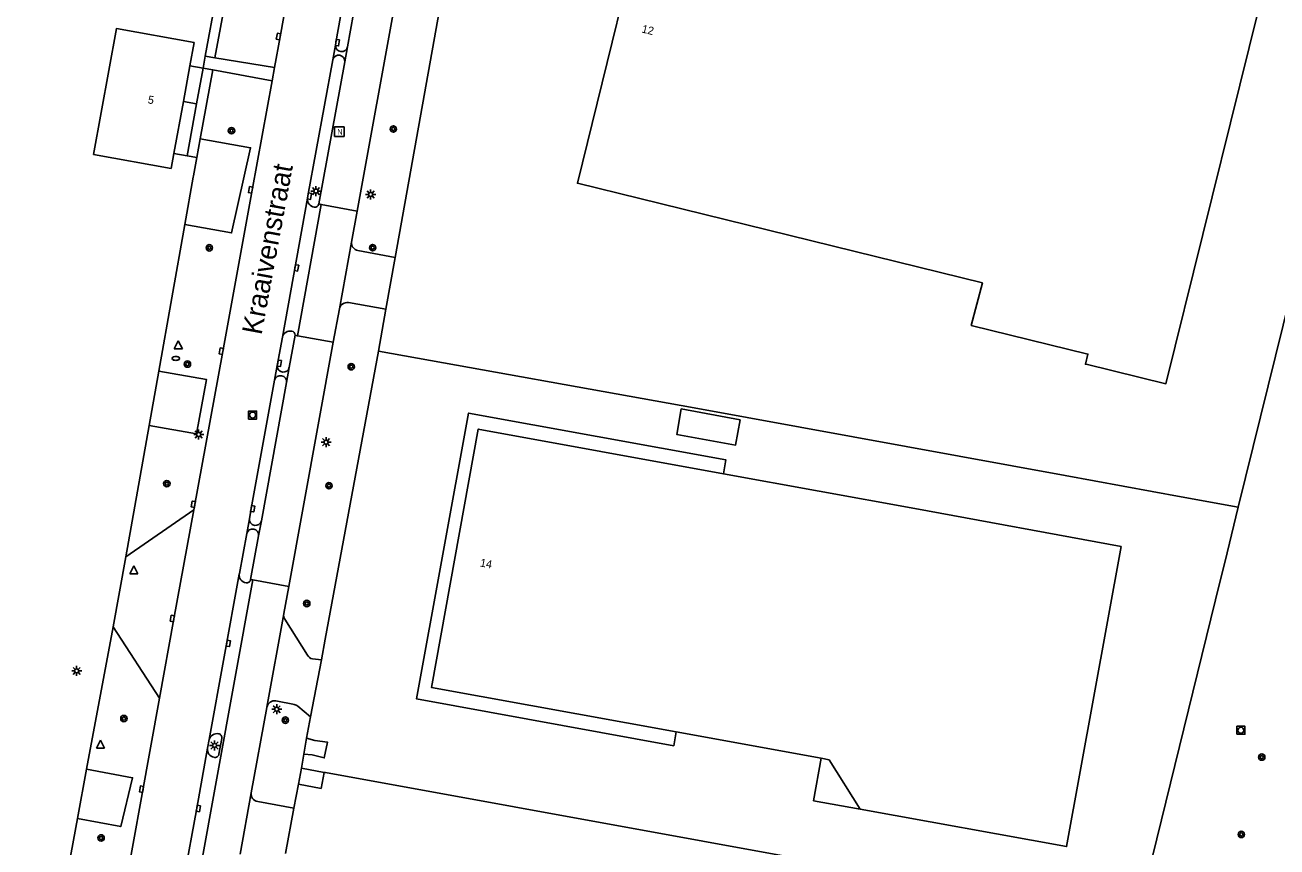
# Model space of a CAD drawing. Extents: x 130998 to 133001, y 398999 to 403002.
# Drawn here: x 132732.3 to 132888.7, y 399745.7 to 399848.4 of the extents above; entities that cross this region are included whole.
import ezdxf

# ---------------------------------------------------------------- set-up
doc = ezdxf.new("R2010")
doc.units = 0
for name, color, linetype in [('gg-afsc-hekwerk', 7, 'Continuous'), ('gg-afsc-muur', 7, 'Continuous'), ('gg-anno-huisnummerreeks BGT', 7, 'Continuous'), ('gg-anno-openbare ruimte label', 7, 'Continuous'), ('gg-bbg-bijgebouw', 7, 'Continuous'), ('gg-bbg-gedigitaliseerde bijgebouw', 7, 'Continuous'), ('gg-bbg-hoofdgebouw', 7, 'Continuous'), ('gg-bbg-lage trafo', 7, 'Continuous'), ('gg-bbg-luifel en loopbrug', 7, 'Continuous'), ('gg-knt-verharding', 7, 'Continuous'), ('gt-grn-groengrens', 7, 'Continuous'), ('gt-grn-weggrens', 7, 'Continuous'), ('gt-symb-boom', 7, 'Continuous'), ('gt-symb-brandkraan', 7, 'Continuous'), ('gt-symb-kolk', 7, 'Continuous'), ('gt-symb-lichtmast', 7, 'Continuous'), ('gt-symb-nortonput', 7, 'Continuous'), ('gt-symb-rioolschacht', 7, 'Continuous'), ('gt-symb-waterafsluiter', 7, 'Continuous')]:
    doc.layers.add(name, color=color, linetype=linetype)

# ---------------------------------------------------------------- blocks, each defined once
blk = doc.blocks.new('gt0-LMAST')
at = {"layer": 'gt-symb-lichtmast'}
for p, q in [((-0.18, 0.17), (-0.45, 0.44)), ((-0.01, 0.25), (-0.01, 0.62)), ((0.17, 0.17), (0.44, 0.44)), ((-0.26, 0), (-0.63, 0)), ((-0.18, -0.18), (-0.45, -0.45)), ((-0.01, -0.25), (-0.01, -0.63)), ((0.44, -0.45), (0.17, -0.18)), ((0.24, 0), (0.62, 0))]:
    blk.add_line(p, q, dxfattribs=at)
blk.add_circle((-0.01, 0), 0.25, dxfattribs=at)
blk = doc.blocks.new('gt0-BOOM')
at = {"layer": 'gt-symb-boom'}
for radius in [0.4, 0.2]:
    blk.add_circle((0, 0), radius, dxfattribs=at)
blk = doc.blocks.new('gt0-NPUT')
at = {"layer": 'gt-symb-nortonput'}
blk.add_lwpolyline([(-0.57, -0.61), (-0.57, 0.59), (0.63, 0.59), (0.63, -0.61)], close=True, dxfattribs=at)
blk.add_text('N', height=0.7, dxfattribs=at).set_placement((-0.22, -0.38))
blk = doc.blocks.new('gt0-KOLK')
at = {"layer": 'gt-symb-kolk'}
blk.add_lwpolyline([(0, 0), (0.37, 0), (0.37, 0.4), (-0.38, 0.4), (-0.38, 0), (0, 0)], dxfattribs=at)
blk = doc.blocks.new('gt0-RS')
at = {"layer": 'gt-symb-rioolschacht'}
blk.add_lwpolyline([(-0.5, -0.5), (0.5, -0.5), (0.5, 0.5), (-0.5, 0.5)], close=True, dxfattribs=at)
blk.add_circle((0, 0), 0.375, dxfattribs=at)
blk = doc.blocks.new('gt0-BR')
at = {"layer": 'gt-symb-brandkraan'}
for centre, radius, start, end in [((-0.24, 0), 0.206, 107.5669, 252.4331), ((0.6, -2.66), 3, 106.892, 107.5669), ((0, -0.69), 0.938, 73.108, 106.892), ((-0.6, -2.66), 3, 72.4331, 73.108), ((0.24, 0), 0.206, 287.567, 72.4331), ((0.6, 2.66), 3, 252.4331, 253.108), ((0, 0.69), 0.938, 253.108, 286.8921), ((-0.6, 2.66), 3, 286.8921, 287.567)]:
    blk.add_arc(centre, radius, start, end, dxfattribs=at)
blk = doc.blocks.new('gt0-WAFSL')
at = {"layer": 'gt-symb-waterafsluiter'}
for p, q in [((-0.5, -0.33), (0, 0.67)), ((0, 0.67), (0.5, -0.33)), ((0.5, -0.33), (-0.5, -0.33))]:
    blk.add_line(p, q, dxfattribs=at)

msp = doc.modelspace()

# ---------------------------------------------------------------- linework, layer by layer
at = {"layer": 'gg-afsc-hekwerk'}
for p, q in [((132778.55, 399819.4), (132790.07, 399883.92)), ((132752.56, 399832.09), (132750.91, 399832.39)), ((132753.78, 399831.87), (132752.56, 399832.09)), ((132753.78, 399831.87), (132753.36, 399829.57)), ((132753.33, 399829.41), (132752.29, 399823.5)), ((132753.36, 399829.57), (132753.33, 399829.41)), ((132752.29, 399823.5), (132749.03, 399805.17)), ((132777.39, 399812.92), (132778.55, 399819.4)), ((132776.46, 399807.68), (132777.39, 399812.92)), ((132776.46, 399807.68), (132769.82, 399771.69)), ((132749.03, 399805.17), (132747.83, 399798.39)), ((132747.83, 399798.39), (132744.91, 399781.98)), ((132876.72, 399789.48), (132862.25, 399792.12)), ((132883.85, 399788.17), (132876.72, 399789.48)), ((132882.49, 399782.46), (132883.85, 399788.17)), ((132744.91, 399781.98), (132743.3, 399773.24)), ((132871.17, 399736.61), (132881.03, 399776.58)), ((132743.3, 399773.24), (132740.01, 399755.42)), ((132769.82, 399771.69), (132769.34, 399769.1)), ((132767.98, 399761.97), (132769.34, 399769.1)), ((132767.49, 399759.29), (132767.98, 399761.97)), ((132766.84, 399755.56), (132767.14, 399757.33)), ((132740.01, 399755.42), (132738.87, 399749.26)), ((132769.69, 399755.04), (132769.86, 399755)), ((132769.86, 399755), (132871.17, 399736.61)), ((132766.46, 399753.55), (132765.9, 399750.55)), ((132765.9, 399750.55), (132764.85, 399744.88))]:
    msp.add_line(p, q, dxfattribs=at)
for points in [[(132776.46, 399807.68), (132815.88, 399800.58), (132862.25, 399792.12)], [(132738.87, 399749.26), (132737.5, 399741.83), (132735.65, 399731.45)]]:
    msp.add_lwpolyline(points, dxfattribs=at)
at = {"layer": 'gg-afsc-muur'}
msp.add_line((132757.38, 399858.53), (132754.83, 399844.54), dxfattribs=at)
at = {"layer": 'gg-bbg-bijgebouw'}
for p, q in [((132753.42, 399846.23), (132752.9, 399843.34)), ((132752.9, 399843.34), (132752.09, 399838.89)), ((132752.09, 399838.89), (132750.91, 399832.39)), ((132750.91, 399832.39), (132750.57, 399830.51)), ((132766.46, 399753.55), (132766.84, 399755.56)), ((132766.84, 399755.56), (132769.69, 399755.04))]:
    msp.add_line(p, q, dxfattribs=at)
msp.add_lwpolyline([(132769.69, 399755.04), (132769.3, 399753.03), (132766.46, 399753.55)], dxfattribs=at)
at = {"layer": 'gg-bbg-gedigitaliseerde bijgebouw'}
msp.add_lwpolyline([(132750.57, 399830.51), (132740.88, 399832.27), (132743.73, 399847.99), (132753.42, 399846.23)], dxfattribs=at)
at = {"layer": 'gg-bbg-hoofdgebouw'}
for p, q in [((132819.54, 399792.36), (132843.46, 399788)), ((132831.77, 399756.8), (132813.66, 399760.09))]:
    msp.add_line(p, q, dxfattribs=at)
for points in [[(132809.09, 399826.75), (132801.32, 399828.67), (132811.2, 399868.89), (132832.8, 399863.6), (132833.75, 399867.5)], [(132888.66, 399859.64), (132874.81, 399803.6), (132864.86, 399806.03)], [(132809.09, 399826.75), (132851.89, 399816.23), (132850.51, 399810.88), (132865.07, 399807.32), (132864.77, 399806.05), (132864.86, 399806.03)], [(132813.66, 399760.09), (132783.07, 399765.66), (132788.93, 399797.94), (132819.54, 399792.36)], [(132843.46, 399788), (132869.22, 399783.26), (132862.41, 399745.77), (132836.63, 399750.43)], [(132836.63, 399750.43), (132832.74, 399756.62), (132831.77, 399756.8)]]:
    msp.add_lwpolyline(points, dxfattribs=at)
at = {"layer": 'gg-bbg-lage trafo'}
msp.add_line((132767.14, 399757.33), (132767.49, 399759.29), dxfattribs=at)
msp.add_lwpolyline([(132767.49, 399759.29), (132768.53, 399759.03), (132770.08, 399758.83), (132769.68, 399756.84), (132768.18, 399757.21), (132767.14, 399757.33)], dxfattribs=at)
at = {"layer": 'gg-bbg-luifel en loopbrug'}
for points in [[(132821.65, 399799.11), (132821.07, 399795.93), (132813.71, 399797.27), (132814.28, 399800.45), (132821.65, 399799.11)], [(132813.66, 399760.09), (132813.35, 399758.37), (132781.22, 399764.22), (132787.72, 399799.93), (132819.85, 399794.08), (132819.54, 399792.36)], [(132836.63, 399750.43), (132830.8, 399751.49), (132831.77, 399756.8)]]:
    msp.add_lwpolyline(points, dxfattribs=at)
at = {"layer": 'gg-knt-verharding'}
for p, q in [((132773.79, 399825.19), (132783.77, 399880.18)), ((132772.6, 399845.72), (132775.16, 399859.97)), ((132770.76, 399844.1), (132771.08, 399845.91)), ((132772.25, 399843.82), (132772.6, 399845.72)), ((132756.04, 399844.32), (132754.83, 399844.54)), ((132756.04, 399844.32), (132763.48, 399843.12)), ((132754.55, 399843.04), (132752.9, 399843.34)), ((132754.55, 399843.04), (132753.75, 399838.59)), ((132755.76, 399842.82), (132754.55, 399843.04)), ((132755.76, 399842.82), (132763.18, 399841.48)), ((132763.18, 399841.48), (132763.48, 399843.12)), ((132769.03, 399826.07), (132772.25, 399843.82)), ((132753.75, 399838.59), (132752.09, 399838.89)), ((132764.46, 399809.43), (132767.6, 399826.78)), ((132766.33, 399809.61), (132769.3, 399826)), ((132769.3, 399826), (132769.03, 399826.07)), ((132773.09, 399821.31), (132773.79, 399825.19)), ((132771.58, 399812.97), (132773.09, 399821.31)), ((132773.88, 399820.24), (132778.55, 399819.4)), ((132770.81, 399808.8), (132771.58, 399812.97)), ((132772.72, 399813.76), (132777.39, 399812.92)), ((132765.32, 399805.65), (132766.04, 399809.67)), ((132766.04, 399809.67), (132766.33, 399809.61)), ((132763.82, 399805.89), (132764.46, 399809.43)), ((132765.25, 399778.26), (132770.81, 399808.8)), ((132763.48, 399804.04), (132763.82, 399805.89)), ((132764.97, 399803.76), (132765.32, 399805.65)), ((132761.83, 399786.48), (132764.97, 399803.76)), ((132744.91, 399781.98), (132753.4, 399787.84)), ((132760, 399784.88), (132760.33, 399786.74)), ((132761.49, 399784.6), (132761.83, 399786.48)), ((132759.08, 399779.87), (132760, 399784.88)), ((132760.49, 399779.13), (132761.49, 399784.6)), ((132755.32, 399759.14), (132759.07, 399779.82)), ((132759.07, 399779.82), (132759.08, 399779.87)), ((132754.02, 399741.92), (132760.77, 399779.08)), ((132760.77, 399779.08), (132760.49, 399779.13)), ((132764.64, 399774.91), (132765.25, 399778.26)), ((132762.51, 399763.2), (132764.62, 399774.84)), ((132764.62, 399774.84), (132764.64, 399774.91)), ((132767.58, 399769.67), (132764.76, 399774.19)), ((132749.12, 399764.29), (132743.3, 399773.24)), ((132769.34, 399769.1), (132768.21, 399769.22)), ((132760.56, 399752.48), (132762.5, 399763.14)), ((132762.51, 399763.2), (132762.5, 399763.14)), ((132763.65, 399763.97), (132765.95, 399763.52)), ((132766.37, 399763.31), (132767.98, 399761.97)), ((132755.32, 399759.14), (132755.12, 399758.05)), ((132756.52, 399757.3), (132756.88, 399759.28)), ((132759.18, 399744.83), (132760.56, 399752.48)), ((132761.37, 399751.39), (132765.9, 399750.55))]:
    msp.add_line(p, q, dxfattribs=at)
for points in [[(132763.48, 399843.12), (132764.16, 399846.97), (132767.11, 399863.18), (132769.67, 399877.37), (132769.9, 399878.79)], [(132771.08, 399845.91), (132771.13, 399846.25), (132773.64, 399860.19)], [(132767.6, 399826.78), (132767.64, 399827.07), (132770.76, 399844.1)], [(132753.4, 399787.84), (132757.02, 399807.65), (132760.68, 399827.8), (132763.18, 399841.48)], [(132760.33, 399786.74), (132760.55, 399788.01), (132763.48, 399804.04)], [(132749.12, 399764.29), (132750.91, 399774.24), (132753.4, 399787.84)], [(132732.31, 399671.46), (132732.82, 399674.29), (132739.95, 399713.61), (132743.59, 399733.74), (132749.12, 399764.29)], [(132752.14, 399741.73), (132753.76, 399750.55), (132755.12, 399758.05)]]:
    msp.add_lwpolyline(points, dxfattribs=at)
for centre, radius, start, end in [((132771.85, 399845.88), 0.771, 177.7043, 347.7032), ((132771.49, 399843.91), 0.763, 353.6598, 165.05), ((132768.6, 399826.67), 1.01, 173.3087, 261.1688), ((132768.51, 399826.21), 0.538, 263.003, 345.2303), ((132774.09, 399821.22), 1, 174.884, 258.2376), ((132772.56, 399812.76), 1, 80.8051, 168.1566), ((132765.44, 399809.17), 1.02, 79.9821, 165.648), ((132765.55, 399809.69), 0.489, 357.4563, 81.3692), ((132764.58, 399805.82), 0.762, 174.2754, 347.7911), ((132764.22, 399803.86), 0.761, 351.9846, 166.7853), ((132761.09, 399786.66), 0.763, 173.5061, 346.4561), ((132760.74, 399784.7), 0.759, 352.2867, 166.5762), ((132760.01, 399779.68), 0.949, 171.2568, 264.2304), ((132760.01, 399779.22), 0.493, 258.6242, 350.1506), ((132765.56, 399774.7), 0.949, 171.8375, 212.6184), ((132768.53, 399770.33), 1.16, 214.7933, 253.9248), ((132763.49, 399762.99), 0.993, 80.444, 168.0232), ((132765.76, 399762.6), 0.931, 49.3033, 78.3349), ((132756.3, 399758.88), 1.01, 79.293, 165.362), ((132756.4, 399759.39), 0.488, 346.2289, 80.0816), ((132756.1, 399757.9), 0.999, 171.146, 259.1424), ((132756.04, 399757.4), 0.499, 256.0467, 348.5541), ((132761.52, 399752.35), 0.969, 172.2503, 261.2194)]:
    msp.add_arc(centre, radius, start, end, dxfattribs=at)
at = {"layer": 'gt-grn-groengrens'}
for p, q in [((132883.85, 399788.17), (132904.25, 399870.97)), ((132757.42, 399851.94), (132756.04, 399844.32)), ((132755.76, 399842.82), (132754.2, 399834.22)), ((132754.2, 399834.22), (132753.78, 399831.87)), ((132881.03, 399776.58), (132882.49, 399782.46))]:
    msp.add_line(p, q, dxfattribs=at)
for points in [[(132754.2, 399834.22), (132760.49, 399833.09), (132758.12, 399822.46), (132752.29, 399823.5)], [(132749.03, 399805.17), (132754.99, 399804.12), (132753.73, 399797.34), (132747.83, 399798.39)], [(132740.01, 399755.42), (132745.75, 399754.36), (132744.26, 399748.26), (132738.87, 399749.26)]]:
    msp.add_lwpolyline(points, dxfattribs=at)
at = {"layer": 'gt-grn-weggrens'}
for p, q in [((132754.55, 399843.04), (132754.83, 399844.54)), ((132752.56, 399832.09), (132753.75, 399838.59)), ((132769.3, 399826), (132773.79, 399825.19)), ((132766.33, 399809.61), (132770.81, 399808.8)), ((132760.77, 399779.08), (132765.25, 399778.26))]:
    msp.add_line(p, q, dxfattribs=at)

# ---------------------------------------------------------------- block references
at = {"layer": 'gt-symb-boom'}
for p in [(132758.1, 399835.23), (132778.32, 399835.44), (132755.33, 399820.59), (132775.73, 399820.61), (132752.6, 399806.06), (132773.06, 399805.73), (132750.02, 399791.12), (132770.28, 399790.86), (132767.5, 399776.14), (132744.66, 399761.76), (132764.83, 399761.56), (132886.79, 399756.94), (132741.81, 399746.84), (132884.24, 399747.28)]:
    msp.add_blockref('gt0-BOOM', p, dxfattribs=at)
at = {"layer": 'gt-symb-brandkraan'}
msp.add_blockref('gt0-BR', (132751.14, 399806.77), dxfattribs=at)
at = {"layer": 'gt-symb-kolk'}
for p, rotation in [((132764.16, 399846.97), 79.69659700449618), ((132771.13, 399846.25), -98.41425659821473), ((132760.68, 399827.8), 79.64606927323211), ((132767.64, 399827.07), -98.9940217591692), ((132766.03, 399818.11), -100.24638361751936), ((132757.02, 399807.65), 79.72041621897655), ((132763.87, 399806.18), -99.43578901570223), ((132753.53, 399788.51), 79.65545752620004), ((132760.55, 399788.01), -99.86165880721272), ((132750.91, 399774.24), 79.6222545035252), ((132757.51, 399771.19), -100.26370230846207), ((132747.06, 399752.91), 79.7362976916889), ((132753.76, 399750.55), -100.40301367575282)]:
    msp.add_blockref('gt0-KOLK', p, dxfattribs=dict(at, rotation=rotation))
at = {"layer": 'gt-symb-lichtmast'}
for p in [(132768.66, 399827.68), (132775.49, 399827.26), (132754.01, 399797.26), (132769.92, 399796.3), (132738.77, 399767.72), (132763.76, 399762.93), (132755.99, 399758.4)]:
    msp.add_blockref('gt0-LMAST', p, dxfattribs=at)
at = {"layer": 'gt-symb-nortonput'}
msp.add_blockref('gt0-NPUT', (132771.53, 399835.12), dxfattribs=at)
at = {"layer": 'gt-symb-rioolschacht'}
for p in [(132760.74, 399799.69), (132884.18, 399760.29)]:
    msp.add_blockref('gt0-RS', p, dxfattribs=at)
at = {"layer": 'gt-symb-waterafsluiter'}
for p in [(132751.46, 399808.31), (132745.89, 399780.18), (132741.73, 399758.4)]:
    msp.add_blockref('gt0-WAFSL', p, dxfattribs=at)

# ---------------------------------------------------------------- texts
at = {"layer": 'gg-anno-huisnummerreeks BGT'}
for s, rotation, p in [('12', 346.2, (132809.27, 399847.52)), ('5', 349.7, (132747.59, 399838.66)), ('14', 349.7, (132789.09, 399780.78))]:
    msp.add_text(s, height=1, rotation=rotation, dxfattribs=at).set_placement(p)
at = {"layer": 'gg-anno-openbare ruimte label'}
msp.add_text('Kraaivenstraat', height=2.5, rotation=79.5, dxfattribs=at).set_placement((132761.85, 399809.62))

doc.saveas('drawing.dxf')
